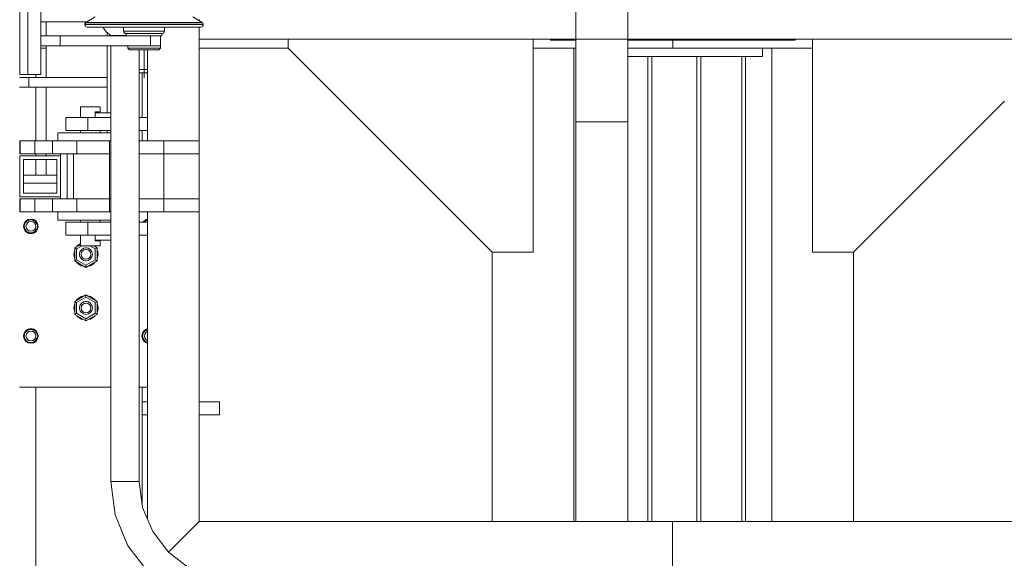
# Model space of a CAD drawing. Header units: millimetres. Extents: x 53746 to 116821, y -810352 to -765802.
# Tile 319 of 347: x 95487 to 96693, y -773213 to -772553. Entities that reach past the tile are written whole.
import ezdxf

# ---------------------------------------------------------------- set-up
doc = ezdxf.new("R2010")
doc.units = ezdxf.units.MM
doc.header["$MEASUREMENT"] = 0
doc.linetypes.add('DGN Style 4', pattern=[2290.351719, 1144.460571, -572.230286, 1.430576, -572.230286])
for name, color, linetype, lineweight in [('Main Cradle Rails', 7, 'Continuous', 0), ('Side Cradle Stbd', 7, 'Continuous', 0), ('Side Cradle Tower', 7, 'Continuous', 0), ('Side Cradle Tower Platform', 7, 'Continuous', 0), ('Side Cradle Tower Rail Frame', 7, 'Continuous', 0), ('Side Slip Rails', 7, 'Continuous', 0)]:
    doc.layers.add(name, color=color, linetype=linetype, lineweight=lineweight)

# ---------------------------------------------------------------- blocks, each defined once
blk = doc.blocks.new('*U57')
at = {"layer": 'Side Cradle Stbd', "color": 7, "linetype": 'Continuous', "lineweight": 0}
for p, q in [((10854.2, 15500.5), (10854.2, 15499.3)), ((10854.2, 15499.3), (10885.4, 15499.3)), ((10948.9, 15499.3), (11154.2, 15499.3)), ((11154.2, 15499.3), (11154.2, 15500.5)), ((10532.9, 15489.3), (10423.9, 15489.3)), ((10882.9, 15489.3), (10882.9, 14909.3)), ((10885.4, 15489.3), (10882.9, 15489.3)), ((11004.2, 15489.3), (10948.9, 15489.3)), ((11175.4, 15489.3), (11004.2, 15489.3)), ((11114.2, 15479.3), (11114.2, 15489.3)), ((11125.4, 14909.3), (11125.4, 15489.3)), ((11114.2, 15479.3), (11089.7, 15479.3)), ((10782.9, 15239.3), (10782.9, 14909.3)), ((11225.4, 14909.3), (11225.4, 15239.3))]:
    blk.add_line(p, q, dxfattribs=at)
at = {"layer": 'Side Cradle Stbd', "color": 7, "linetype": 'Continuous', "lineweight": 0, "flags": 128}
for points in [[(10832.9, 15500.5), (10832.9, 15239.3), (10782.9, 15239.3), (10532.9, 15489.3), (10532.9, 15500.5)], [(11004.2, 15499.3), (11004.2, 15489.3), (11004.2, 15489.3)], [(11175.4, 15500.5), (11175.4, 15239.3), (11225.4, 15239.3), (11410.4, 15424.3)], [(10832.9, 15489.3), (10882.9, 15489.3), (10882.9, 15489.3)], [(11089.7, 15479.3), (11004.2, 15479.3), (10954.2, 15479.3), (10948.9, 15479.3)]]:
    blk.add_lwpolyline(points, dxfattribs=at)
at = {"layer": 'Side Cradle Tower', "color": 7, "linetype": 'Continuous', "lineweight": 0}
for p, q in [((10286.1, 15521.6), (10229.9, 15521.6)), ((10236.2, 15504.3), (10236.2, 15521.6)), ((10311.2, 15504.3), (10311.2, 15508.2)), ((10236.2, 15453.6), (10236.2, 15492.3)), ((10311.2, 15453.6), (10311.2, 15492.3)), ((10215, 15441.6), (10215, 15453.6)), ((10311.2, 15441.6), (10311.2, 15453.6)), ((10236.2, 15375.8), (10236.2, 15441.6)), ((10311.2, 15410.3), (10311.2, 15441.6)), ((10311.2, 15385.8), (10311.2, 15388.3)), ((10204.2, 15373.6), (10203.8, 15373.6)), ((10204.2, 15361.6), (10203.8, 15361.6)), ((10236.2, 15357.3), (10236.2, 15359.8)), ((10236.2, 15333.9), (10236.2, 15352.8)), ((10249.4, 15333.9), (10208.4, 15333.9)), ((10249.4, 15333.9), (10208.4, 15333.9)), ((10249.4, 15323.9), (10208.4, 15323.9)), ((10209.2, 15274.5), (10211.1, 15277.4)), ((10211.1, 15275.8), (10211.9, 15276.7)), ((10214.3, 15279), (10211.5, 15277.1)), ((10211.9, 15276.7), (10211.9, 15276.7)), ((10214.5, 15278.4), (10214.5, 15278.4)), ((10215.5, 15278.8), (10216.9, 15279)), ((10216.9, 15279), (10217.5, 15279)), ((10217.5, 15279.1), (10217.5, 15279.1)), ((10219, 15278.9), (10217.5, 15279.1)), ((10217.5, 15279), (10219, 15278.9)), ((10217.5, 15277.1), (10219.8, 15276.6)), ((10220.5, 15278.4), (10220.5, 15278.4)), ((10222.2, 15277.5), (10220.6, 15278.5)), ((10223.1, 15276.7), (10223.1, 15276.7)), ((10356.5, 15276.3), (10356.9, 15276.7)), ((10356.9, 15276.7), (10356.9, 15276.7)), ((10359.3, 15279), (10360.4, 15279.2)), ((10359.5, 15278.4), (10359.5, 15278.4)), ((10209, 15271.1), (10209, 15271.1)), ((10209.5, 15271), (10209.5, 15271)), ((10209.5, 15270.8), (10209.5, 15271)), ((10209.9, 15273.4), (10210.2, 15274.1)), ((10210.2, 15274.1), (10210.2, 15274.1)), ((10223.5, 15265.1), (10220.8, 15263.3)), ((10224.9, 15274.2), (10225.2, 15273.1)), ((10224.9, 15274.2), (10224.9, 15274.2)), ((10225.5, 15271.1), (10225.5, 15271)), ((10225.5, 15271), (10225.5, 15271)), ((10271.2, 15244.7), (10278.4, 15248.9)), ((10271.2, 15228.7), (10271.2, 15244.7)), ((10271.2, 15244.7), (10273.6, 15243.4)), ((10273.6, 15243.4), (10280.3, 15247.3)), ((10273.6, 15230.1), (10273.6, 15243.4)), ((10277.5, 15239.4), (10277.6, 15239.7)), ((10277.6, 15239.7), (10277.6, 15239.7)), ((10277.6, 15239.5), (10277.6, 15239.6)), ((10279.4, 15242.3), (10279.4, 15242.4)), ((10279.4, 15242.3), (10279.4, 15242.3)), ((10279.4, 15242.3), (10279.4, 15242.3)), ((10281.6, 15243.9), (10281.9, 15244)), ((10281.9, 15244), (10282, 15244)), ((10282, 15244), (10282, 15244)), ((10282, 15244), (10282, 15244)), ((10284.5, 15244.6), (10285, 15244.6)), ((10285, 15244.6), (10285.4, 15244.6)), ((10285.4, 15244.6), (10285.6, 15244.6)), ((10285.6, 15244.6), (10285.6, 15244.6)), ((10288, 15244.1), (10288, 15244.1)), ((10288, 15244.1), (10288, 15244.1)), ((10296.5, 15243.4), (10289.7, 15247.3)), ((10290.6, 15242.3), (10290.6, 15242.3)), ((10290.7, 15242.2), (10290.9, 15242)), ((10292.3, 15239.8), (10292.3, 15239.8)), ((10292.4, 15239.6), (10292.5, 15239.5)), ((10294.5, 15247.3), (10298.9, 15244.7)), ((10296.5, 15243.4), (10298.9, 15244.7)), ((10296.5, 15230.1), (10296.5, 15243.4)), ((10298.9, 15244.7), (10298.9, 15228.7)), ((10270, 15236.6), (10270, 15236.6)), ((10271.2, 15228.7), (10273.6, 15230.1)), ((10271.2, 15228.7), (10271.2, 15228.7)), ((10285, 15220.7), (10271.2, 15228.7)), ((10285, 15220.7), (10271.2, 15228.7)), ((10273.5, 15227.4), (10273.9, 15226.7)), ((10285, 15223.5), (10273.6, 15230.1)), ((10277, 15236.9), (10277, 15236.7)), ((10277, 15236.8), (10277, 15236.7)), ((10277, 15236.7), (10277, 15236.8)), ((10277, 15236.7), (10277, 15236.7)), ((10277, 15236.6), (10277, 15236.7)), ((10277, 15236.6), (10277, 15236.7)), ((10277, 15236.7), (10277, 15236.7)), ((10287.3, 15231.2), (10285, 15230.7)), ((10285, 15223.5), (10296.5, 15230.1)), ((10298.9, 15228.7), (10285, 15220.7)), ((10298.9, 15228.7), (10285, 15220.7)), ((10292.4, 15233.7), (10293, 15236.7)), ((10292.9, 15237.1), (10293, 15236.8)), ((10293, 15236.7), (10293, 15236.8)), ((10293, 15236.8), (10293, 15236.7)), ((10293, 15236.7), (10293, 15236.7)), ((10293, 15236.7), (10293, 15236.7)), ((10293, 15236.7), (10293, 15236.7)), ((10296.5, 15227.4), (10295.6, 15226)), ((10296.1, 15226.7), (10296.5, 15227.4)), ((10296.5, 15230.1), (10298.9, 15228.7)), ((10298.9, 15228.7), (10298.9, 15228.7)), ((10300, 15236.6), (10300, 15236.6)), ((10279.3, 15222.8), (10282.6, 15222.1)), ((10282.6, 15222.1), (10279.3, 15222.8)), ((10285, 15220.7), (10285, 15223.5)), ((10285, 15220.7), (10285, 15220.7)), ((10285, 15220.7), (10285, 15220.7)), ((10271.2, 15179.1), (10285, 15187.1)), ((10271.2, 15179.1), (10285, 15187.1)), ((10271.2, 15179.1), (10271.2, 15179.1)), ((10271.2, 15163.1), (10271.2, 15179.1)), ((10273.6, 15177.7), (10271.2, 15179.1)), ((10273.5, 15180.5), (10274.4, 15181.8)), ((10285, 15184.3), (10273.6, 15177.7)), ((10282, 15178.4), (10281.6, 15178.2)), ((10282.7, 15178.7), (10282, 15178.4)), ((10282, 15178.4), (10282, 15178.4)), ((10282, 15178.4), (10282, 15178.4)), ((10284.1, 15178.9), (10282.7, 15178.7)), ((10285, 15179), (10284.1, 15178.9)), ((10284.1, 15178.9), (10284.1, 15178.9)), ((10285, 15187.1), (10298.9, 15179.1)), ((10285, 15187.1), (10285, 15187.1)), ((10285, 15187.1), (10285, 15187.1)), ((10285, 15187.1), (10298.9, 15179.1)), ((10285, 15187.1), (10285, 15184.3)), ((10285, 15184.3), (10296.5, 15177.7)), ((10285.4, 15179), (10285, 15179)), ((10286.4, 15178.8), (10285.4, 15179)), ((10288, 15178.4), (10287, 15178.7)), ((10290.8, 15185.1), (10287.4, 15185.7)), ((10287.4, 15185.7), (10290.7, 15185.1)), ((10288, 15178.4), (10288, 15178.4)), ((10288.1, 15178.4), (10288, 15178.4)), ((10288.9, 15177.9), (10288.1, 15178.4)), ((10298.9, 15179.1), (10296.5, 15177.7)), ((10298.9, 15179.1), (10298.9, 15179.1)), ((10298.9, 15179.1), (10298.9, 15163.1)), ((10273.6, 15177.7), (10273.6, 15164.5)), ((10277.6, 15174.2), (10277, 15171.1)), ((10277, 15171.1), (10277, 15171.3)), ((10277, 15171.3), (10277, 15171.1)), ((10277, 15171.1), (10277, 15171.1)), ((10277, 15171), (10277, 15171.1)), ((10277, 15171.1), (10277, 15171)), ((10277, 15171), (10277, 15171)), ((10277, 15171), (10277, 15171)), ((10277.5, 15173.7), (10277.6, 15174.2)), ((10277.5, 15173.7), (10277.6, 15174)), ((10277.7, 15174.1), (10277.6, 15174)), ((10277.6, 15174), (10277.6, 15174)), ((10277.8, 15174.4), (10277.7, 15174.1)), ((10279.4, 15176.6), (10278.9, 15176.1)), ((10280, 15177.2), (10279.4, 15176.7)), ((10279.4, 15176.7), (10279.4, 15176.7)), ((10279.4, 15176.7), (10279.4, 15176.6)), ((10279.4, 15176.7), (10279.4, 15176.7)), ((10290.3, 15177), (10290, 15177.2)), ((10290.6, 15176.7), (10290.3, 15177)), ((10290.6, 15176.7), (10290.6, 15176.7)), ((10290.6, 15176.6), (10290.6, 15176.7)), ((10291.1, 15176.2), (10290.6, 15176.6)), ((10292.3, 15174.1), (10292.1, 15174.6)), ((10292.3, 15174.1), (10292.3, 15174.1)), ((10292.4, 15174.2), (10292.5, 15173.8)), ((10292.9, 15171.7), (10293, 15171.3)), ((10293, 15171.3), (10293, 15171.1)), ((10293, 15171.1), (10293, 15171.3)), ((10293, 15171.1), (10293, 15171.1)), ((10293, 15171.1), (10293, 15171.1)), ((10293, 15171.1), (10293, 15171.1)), ((10296.5, 15177.7), (10296.5, 15164.5)), ((10273.6, 15164.5), (10271.2, 15163.1)), ((10285, 15155.1), (10271.2, 15163.1)), ((10273.6, 15164.5), (10285, 15157.9)), ((10287.3, 15165.5), (10285, 15165.1)), ((10296.5, 15164.5), (10285, 15157.9)), ((10298.9, 15163.1), (10285, 15155.1)), ((10285, 15157.9), (10285, 15155.1)), ((10298.9, 15163.1), (10296.5, 15164.5)), ((10211.5, 15142.7), (10209.7, 15140)), ((10211.1, 15141.4), (10211.9, 15142.3)), ((10211.9, 15142.3), (10211.9, 15142.3)), ((10214.5, 15144), (10214.5, 15144)), ((10215.5, 15144.4), (10216.9, 15144.6)), ((10216.9, 15144.6), (10217.5, 15144.6)), ((10217.5, 15144.7), (10217.5, 15144.7)), ((10219, 15144.5), (10217.5, 15144.7)), ((10217.5, 15144.6), (10219, 15144.5)), ((10217.5, 15142.7), (10219.8, 15142.2)), ((10220.5, 15144), (10220.5, 15144)), ((10222.2, 15143.1), (10220.6, 15144.1)), ((10223.1, 15142.3), (10223.1, 15142.3)), ((10356.1, 15143.1), (10359.1, 15145)), ((10356.1, 15141.4), (10356.9, 15142.3)), ((10356.9, 15142.3), (10356.9, 15142.3)), ((10359.1, 15145), (10360.4, 15145.3)), ((10359.5, 15144), (10359.5, 15144)), ((10209, 15136.7), (10209, 15136.7)), ((10209.5, 15136.6), (10209.5, 15136.6)), ((10209.5, 15136.4), (10209.5, 15136.6)), ((10209.9, 15139), (10210.2, 15139.7)), ((10210.2, 15139.7), (10210.2, 15139.7)), ((10224.9, 15139.8), (10225.2, 15138.7)), ((10224.9, 15139.8), (10224.9, 15139.8)), ((10225.5, 15136.7), (10225.5, 15136.6)), ((10225.5, 15136.6), (10225.5, 15136.6)), ((10226.5, 15136.7), (10225.8, 15140.1)), ((10226, 15136.7), (10226, 15136.7)), ((10354, 15136.7), (10354, 15136.7)), ((10354.5, 15136.6), (10354.5, 15136.6)), ((10354.5, 15136.4), (10354.5, 15136.6)), ((10354.9, 15139), (10355.2, 15139.7)), ((10355.2, 15139.7), (10355.2, 15139.7)), ((10217.5, 15128.2), (10214.3, 15128.9)), ((10359.3, 15128.9), (10360.4, 15128.7)), ((10350.4, 15073.9), (10360.4, 15073.9))]:
    blk.add_line(p, q, dxfattribs=at)
at = {"layer": 'Side Cradle Tower', "color": 7, "linetype": 'Continuous', "lineweight": 0, "flags": 128}
for points in [[(10311.2, 15453.6), (10311.2, 15453.6), (10215, 15453.6), (10203.8, 15453.6)], [(10311.2, 15441.6), (10311.2, 15441.6), (10215, 15441.6), (10203.8, 15441.6)], [(10211.1, 15277.4), (10214.1, 15279.3), (10217.5, 15280), (10221, 15279.3), (10223.9, 15277.4), (10225.8, 15274.5), (10226.5, 15271), (10225.8, 15267.6), (10223.9, 15264.7), (10221, 15262.7), (10217.5, 15262), (10214.1, 15262.7), (10211.1, 15264.7), (10209.2, 15267.6), (10208.5, 15271), (10209.2, 15274.5)], [(10211.5, 15277.1), (10209.7, 15274.4), (10209, 15271.1), (10209, 15271.1)], [(10211.1, 15275.8), (10211.1, 15275.8), (10210.4, 15274.8), (10210.2, 15274.1), (10210.2, 15274.1)], [(10211.9, 15276.8), (10211.9, 15276.8), (10211.1, 15275.8)], [(10219.8, 15276.6), (10221.8, 15275.3), (10223.1, 15273.4), (10223.5, 15271.1), (10223.1, 15268.8), (10221.8, 15266.9), (10219.8, 15265.6), (10217.5, 15265.1), (10215.2, 15265.6), (10213.3, 15266.9), (10212, 15268.8), (10211.5, 15271.1), (10212, 15273.4), (10213.3, 15275.3), (10215.2, 15276.6), (10217.5, 15277.1)], [(10213.1, 15277.7), (10213.1, 15277.7), (10212.1, 15276.9), (10211.9, 15276.7), (10211.9, 15276.7)], [(10211.9, 15276.8), (10211.9, 15276.8), (10212.4, 15277.1)], [(10214.4, 15278.5), (10214.5, 15278.5), (10213.1, 15277.7)], [(10213.1, 15277.7), (10214.3, 15278.4), (10214.5, 15278.4)], [(10226, 15271.1), (10226, 15271.1), (10225.4, 15274.4), (10223.5, 15277.1), (10220.8, 15279), (10217.5, 15279.6), (10214.3, 15279)], [(10214.4, 15278.5), (10214.5, 15278.5), (10215.2, 15278.7)], [(10215.5, 15278.8), (10215.5, 15278.8), (10214.5, 15278.4), (10214.5, 15278.4), (10214.5, 15278.4)], [(10217.5, 15279.1), (10217.5, 15279.1), (10215.5, 15278.8)], [(10217.5, 15279.1), (10217.5, 15279.1), (10217.5, 15279.1)], [(10220.5, 15278.4), (10220.5, 15278.4), (10219.8, 15278.7), (10219, 15278.9), (10219, 15278.9)], [(10219.9, 15278.6), (10220.6, 15278.5), (10220.6, 15278.5)], [(10220.5, 15278.4), (10220.6, 15278.4), (10221.2, 15278.1), (10222.2, 15277.5)], [(10220.6, 15278.5), (10220.6, 15278.5), (10220.6, 15278.5)], [(10223.1, 15276.7), (10223.1, 15276.7), (10222.2, 15277.5)], [(10222.6, 15277.2), (10223.2, 15276.8), (10223.2, 15276.8)], [(10223.1, 15276.7), (10223.2, 15276.7), (10223.3, 15276.5), (10224.1, 15275.5)], [(10224.1, 15275.6), (10223.2, 15276.8), (10223.2, 15276.8)], [(10224.9, 15274.1), (10224.9, 15274.1), (10224.8, 15274.3), (10224.1, 15275.5)], [(10355.3, 15276.3), (10356.1, 15277.5), (10359.1, 15279.4), (10360.4, 15279.7)], [(10359.3, 15279), (10356.5, 15277.1), (10355.9, 15276.3)], [(10356.9, 15276.8), (10356.9, 15276.8), (10356.5, 15276.3)], [(10358.1, 15277.7), (10358.1, 15277.7), (10357.1, 15276.9), (10356.9, 15276.7), (10356.9, 15276.7)], [(10356.9, 15276.8), (10356.9, 15276.8), (10357.4, 15277.1)], [(10359.4, 15278.5), (10359.5, 15278.5), (10358.1, 15277.7)], [(10358.1, 15277.7), (10359.3, 15278.4), (10359.5, 15278.4)], [(10359.4, 15278.5), (10359.5, 15278.5), (10360.2, 15278.7)], [(10360.4, 15278.7), (10359.5, 15278.4), (10359.5, 15278.4), (10359.5, 15278.4)], [(10359.6, 15276.3), (10360.2, 15276.6), (10360.4, 15276.7)], [(10209, 15271.1), (10209.7, 15267.9), (10211.5, 15265.1), (10214.3, 15263.3), (10217.5, 15262.6), (10220.8, 15263.3)], [(10226, 15271.1), (10225.4, 15267.9), (10223.5, 15265.1), (10220.8, 15263.3), (10217.5, 15262.6), (10214.3, 15263.3), (10211.5, 15265.1), (10209.7, 15267.9), (10209, 15271.1)], [(10209.9, 15273.4), (10209.9, 15273.4), (10209.6, 15272.2), (10209.5, 15271.1), (10209.5, 15271)], [(10209.5, 15270.8), (10209.5, 15271.1), (10209.5, 15271.3)], [(10225.5, 15271), (10225.5, 15271), (10225.5, 15270.4), (10225.3, 15269), (10224.9, 15268), (10224.9, 15268), (10224.8, 15267.8), (10224.1, 15266.6), (10223.4, 15265.6), (10223.2, 15265.4), (10223.2, 15265.4), (10222.3, 15264.6), (10221.2, 15263.9), (10220.6, 15263.7), (10220.6, 15263.7), (10219.9, 15263.4), (10218.7, 15263.1), (10217.5, 15263), (10217.5, 15263), (10217.2, 15263), (10216, 15263.2), (10214.6, 15263.6), (10214.5, 15263.6), (10214.4, 15263.7), (10213.5, 15264.1), (10212.3, 15264.9), (10211.9, 15265.4), (10211.8, 15265.4), (10211.4, 15265.8), (10210.6, 15267), (10210.1, 15268), (10210.1, 15268), (10210.1, 15268.1), (10209.7, 15269.5), (10209.5, 15270.8), (10209.5, 15270.8)], [(10210.1, 15274.2), (10210.1, 15274.2), (10209.9, 15273.4)], [(10210.1, 15274.2), (10210.1, 15274.2), (10210.3, 15274.5)], [(10223.5, 15265.1), (10225.4, 15267.9), (10226, 15271.1)], [(10224.7, 15274.5), (10224.9, 15274.2), (10224.9, 15274.2)], [(10224.9, 15274.1), (10224.9, 15274.1), (10225.2, 15273.1)], [(10225.2, 15273.1), (10225.2, 15273.1), (10225.5, 15271.7), (10225.5, 15271.1), (10225.5, 15271.1)], [(10225.5, 15271.2), (10225.5, 15271.1), (10225.5, 15271)], [(10270, 15236.6), (10270, 15236.6), (10271.2, 15242.4), (10271.2, 15242.4)], [(10271.2, 15242.4), (10271.2, 15242.4), (10271.2, 15242.4), (10270.8, 15240.4), (10270, 15236.6)], [(10273.7, 15246.2), (10274.4, 15247.3), (10278.4, 15249.9)], [(10293, 15236.7), (10292.4, 15239.8), (10290.7, 15242.4), (10288.1, 15244.1), (10285, 15244.7), (10282, 15244.1), (10279.4, 15242.4), (10277.6, 15239.8), (10277, 15236.7)], [(10277.6, 15239.7), (10277.6, 15239.7), (10277.7, 15239.8), (10277.8, 15240)], [(10277.8, 15240), (10277.6, 15239.8), (10277.6, 15239.5)], [(10277.7, 15239.8), (10277.6, 15239.7), (10277.6, 15239.6)], [(10277.6, 15239.6), (10277.6, 15239.7), (10277.7, 15239.8)], [(10285, 15230.7), (10282.7, 15231.2), (10280.8, 15232.5), (10279.5, 15234.4), (10279, 15236.7), (10279.5, 15239), (10280.8, 15241), (10282.7, 15242.3), (10285, 15242.7), (10287.3, 15242.3), (10289.3, 15241), (10290.6, 15239), (10291, 15236.7), (10290.6, 15234.4), (10289.3, 15232.5), (10287.3, 15231.2)], [(10279.8, 15242.7), (10279.4, 15242.4), (10279.1, 15242)], [(10279.1, 15241.9), (10279.4, 15242.3), (10279.4, 15242.3)], [(10279.1, 15242), (10279.3, 15242.3), (10279.3, 15242.3), (10279.4, 15242.3)], [(10279.4, 15242.3), (10279.4, 15242.3), (10279.8, 15242.7)], [(10282.5, 15244.2), (10282, 15244.1), (10281.6, 15243.9)], [(10281.6, 15243.9), (10281.6, 15243.9), (10282, 15244)], [(10281.9, 15244), (10282, 15244), (10282, 15244.1)], [(10282, 15244), (10282, 15244), (10282, 15244), (10282.5, 15244.2)], [(10284.4, 15244.6), (10285, 15244.6), (10285.4, 15244.6), (10285.7, 15244.6)], [(10285.6, 15244.6), (10285, 15244.7), (10284.5, 15244.6)], [(10285, 15244.6), (10285, 15244.6), (10285, 15244.6)], [(10287.4, 15244.3), (10288, 15244.1), (10288, 15244.1), (10288, 15244.1)], [(10288.6, 15243.8), (10288.1, 15244.1), (10287.4, 15244.2)], [(10288, 15244.1), (10288.1, 15244), (10288.7, 15243.7)], [(10288, 15244.1), (10288.1, 15244), (10288.1, 15244)], [(10288.1, 15244), (10288.1, 15244), (10288.6, 15243.8)], [(10290.3, 15242.6), (10290.6, 15242.3), (10290.6, 15242.3)], [(10290.9, 15242), (10290.7, 15242.4), (10290.3, 15242.6)], [(10290.7, 15242.2), (10290.7, 15242.3), (10290.6, 15242.4)], [(10290.6, 15242.4), (10290.7, 15242.3), (10290.7, 15242.2)], [(10290.6, 15242.3), (10290.6, 15242.3), (10291, 15241.9)], [(10292.2, 15240.1), (10292.3, 15239.8), (10292.3, 15239.8)], [(10292.5, 15239.5), (10292.4, 15239.8), (10292.2, 15240.1)], [(10292.3, 15239.8), (10292.4, 15239.7), (10292.5, 15239.5)], [(10292.4, 15239.6), (10292.4, 15239.7), (10292.3, 15239.8)], [(10292.3, 15239.8), (10292.4, 15239.7), (10292.4, 15239.6)], [(10295.6, 15247.3), (10295.6, 15247.3), (10296.3, 15246.2)], [(10298.9, 15242.4), (10298.9, 15242.4), (10300, 15236.6), (10300, 15236.6)], [(10299.4, 15239.8), (10298.9, 15242.4), (10298.9, 15242.4)], [(10300, 15236.6), (10300, 15236.7), (10299.4, 15239.8)], [(10271.2, 15230.9), (10271.2, 15230.9), (10270, 15236.6)], [(10270, 15236.6), (10270, 15236.6), (10270, 15236.6), (10271.2, 15230.9), (10271.2, 15230.9)], [(10274.4, 15226), (10274.4, 15226), (10273.5, 15227.4)], [(10279.3, 15222.8), (10274.4, 15226), (10273.5, 15227.4)], [(10277, 15236.7), (10277, 15236.7), (10277, 15236.7), (10277, 15236.9)], [(10277, 15236.7), (10277, 15236.7), (10277.6, 15233.7), (10279.4, 15231.1), (10282, 15229.3), (10285, 15228.7), (10288.1, 15229.3), (10290.7, 15231.1), (10292.4, 15233.7)], [(10296.5, 15227.4), (10295.6, 15226), (10290.8, 15222.8), (10287.4, 15222.1)], [(10293, 15236.8), (10293, 15236.7), (10293, 15236.7)], [(10300, 15236.6), (10298.9, 15230.9), (10298.9, 15230.9)], [(10298.9, 15230.9), (10298.9, 15230.9), (10298.9, 15231.3), (10300, 15236.6), (10300, 15236.6)], [(10279.3, 15222.8), (10279.3, 15222.8), (10274.4, 15226)], [(10290.8, 15222.8), (10290.8, 15222.8), (10287.4, 15222.1)], [(10295.6, 15226), (10295.6, 15226), (10290.8, 15222.8)], [(10273.5, 15180.5), (10274.4, 15181.8), (10279.3, 15185.1), (10282.6, 15185.7)], [(10274.4, 15181.8), (10274.4, 15181.8), (10279.3, 15185.1)], [(10293, 15171.1), (10293, 15171.1), (10292.4, 15174.2), (10290.7, 15176.8), (10288.1, 15178.5), (10285, 15179.1), (10282, 15178.5), (10279.4, 15176.8), (10277.6, 15174.2)], [(10279.3, 15185.1), (10279.3, 15185.1), (10282.6, 15185.7)], [(10281, 15177.9), (10281.6, 15178.2), (10282, 15178.4)], [(10282, 15178.4), (10282, 15178.4), (10282, 15178.4), (10282.7, 15178.7), (10284.1, 15178.9), (10284.1, 15178.9)], [(10284.1, 15178.9), (10285, 15179), (10285.4, 15179), (10286.4, 15178.8)], [(10287, 15178.7), (10288, 15178.4), (10288, 15178.4), (10288, 15178.4)], [(10288, 15178.4), (10288.1, 15178.4), (10288.9, 15177.9)], [(10290.7, 15185.1), (10290.8, 15185.1), (10295.6, 15181.8)], [(10290.8, 15185.1), (10295.6, 15181.8), (10296.5, 15180.5)], [(10295.6, 15181.8), (10295.6, 15181.8), (10296.5, 15180.5)], [(10270, 15171.2), (10270, 15171.2), (10271.2, 15177)], [(10270, 15171.2), (10271.2, 15177), (10271.2, 15177)], [(10271.2, 15165.5), (10271.2, 15165.5), (10270, 15171.2), (10270, 15171.2)], [(10270, 15171.2), (10270.8, 15167.4), (10271.2, 15165.5), (10271.2, 15165.5)], [(10277, 15171), (10277, 15171), (10277, 15171.1), (10277, 15171.3)], [(10277, 15171.1), (10277.6, 15168.1), (10279.4, 15165.5), (10282, 15163.7), (10285, 15163.1), (10288.1, 15163.7), (10290.7, 15165.5), (10292.4, 15168.1), (10293, 15171.1)], [(10277.6, 15174), (10277.6, 15174), (10277.7, 15174.1), (10277.8, 15174.4)], [(10278.9, 15176.1), (10279.4, 15176.6), (10279.4, 15176.7)], [(10285, 15165.1), (10282.7, 15165.5), (10280.8, 15166.8), (10279.5, 15168.8), (10279, 15171.1), (10279.5, 15173.4), (10280.8, 15175.3), (10282.7, 15176.6), (10285, 15177.1), (10287.3, 15176.6), (10289.3, 15175.3), (10290.6, 15173.4), (10291, 15171.1), (10290.6, 15168.8), (10289.3, 15166.8), (10287.3, 15165.5)], [(10279.4, 15176.7), (10279.4, 15176.7), (10280, 15177.2)], [(10290, 15177.2), (10290.3, 15177), (10290.6, 15176.7), (10290.6, 15176.7)], [(10290.6, 15176.7), (10290.6, 15176.6), (10291.1, 15176.2)], [(10292.1, 15174.6), (10292.3, 15174.1), (10292.3, 15174.1)], [(10292.3, 15174.1), (10292.4, 15174), (10292.5, 15173.8)], [(10293, 15171.3), (10293, 15171.1), (10293, 15171.1)], [(10298.9, 15177), (10300, 15171.2), (10300, 15171.2)], [(10298.9, 15177), (10298.9, 15177), (10300, 15171.2)], [(10300, 15171.2), (10300, 15171.2), (10298.9, 15165.5), (10298.9, 15165.5)], [(10298.9, 15165.5), (10298.9, 15165.5), (10298.9, 15165.5), (10299.4, 15168), (10299.8, 15170.1), (10300, 15171.2)], [(10282.1, 15156.8), (10279.3, 15157.4), (10274.4, 15160.6), (10273.7, 15161.6)], [(10296.3, 15161.6), (10295.6, 15160.6), (10290.8, 15157.4), (10287.9, 15156.8)], [(10225.8, 15140.1), (10223.9, 15143.1), (10221, 15145), (10217.5, 15145.7), (10214.1, 15145), (10211.1, 15143.1), (10209.2, 15140.1), (10208.5, 15136.7), (10209.2, 15133.3), (10211.1, 15130.3), (10214.1, 15128.4), (10217.5, 15127.7), (10221, 15128.4), (10223.9, 15130.3), (10225.8, 15133.3), (10226.5, 15136.7)], [(10211.9, 15142.4), (10211.9, 15142.4), (10211.1, 15141.4)], [(10226, 15136.7), (10226, 15136.7), (10225.4, 15140), (10223.5, 15142.7), (10220.8, 15144.6), (10217.5, 15145.2), (10214.3, 15144.6), (10211.5, 15142.7)], [(10219.8, 15142.2), (10221.8, 15140.9), (10223.1, 15139), (10223.5, 15136.7), (10223.1, 15134.4), (10221.8, 15132.5), (10219.8, 15131.2), (10217.5, 15130.7), (10215.2, 15131.2), (10213.3, 15132.5), (10212, 15134.4), (10211.5, 15136.7), (10212, 15139), (10213.3, 15140.9), (10215.2, 15142.2), (10217.5, 15142.7)], [(10213.1, 15143.3), (10213.1, 15143.3), (10212.1, 15142.5), (10211.9, 15142.3), (10211.9, 15142.3)], [(10211.9, 15142.4), (10211.9, 15142.4), (10212.4, 15142.7)], [(10214.4, 15144.1), (10214.5, 15144.1), (10213.1, 15143.3)], [(10213.1, 15143.3), (10214.3, 15144), (10214.5, 15144)], [(10214.4, 15144.1), (10214.5, 15144.1), (10215.2, 15144.3)], [(10215.5, 15144.4), (10215.5, 15144.4), (10214.5, 15144), (10214.5, 15144), (10214.5, 15144)], [(10217.5, 15144.7), (10217.5, 15144.7), (10215.5, 15144.4)], [(10217.5, 15144.7), (10217.5, 15144.7), (10217.5, 15144.7)], [(10220.5, 15144), (10220.5, 15144), (10219.8, 15144.3), (10219, 15144.5), (10219, 15144.5)], [(10219.9, 15144.3), (10220.6, 15144.1), (10220.6, 15144.1)], [(10220.5, 15144), (10220.6, 15144), (10221.2, 15143.7), (10222.2, 15143.1)], [(10220.6, 15144.1), (10220.6, 15144.1), (10220.6, 15144.1)], [(10223.1, 15142.3), (10223.1, 15142.3), (10222.2, 15143.1)], [(10222.6, 15142.8), (10223.2, 15142.4), (10223.2, 15142.4)], [(10223.1, 15142.3), (10223.2, 15142.3), (10223.3, 15142.1), (10224.1, 15141.2)], [(10224.1, 15141.2), (10223.2, 15142.4), (10223.2, 15142.4)], [(10360.4, 15128.1), (10359.1, 15128.4), (10356.1, 15130.3), (10354.2, 15133.3), (10353.5, 15136.7), (10354.2, 15140.2), (10356.1, 15143.1)], [(10360.4, 15144.8), (10359.3, 15144.6), (10356.5, 15142.7), (10354.7, 15140), (10354, 15136.7), (10354, 15136.7)], [(10356.9, 15142.4), (10356.9, 15142.4), (10356.1, 15141.4)], [(10360.4, 15131.1), (10360.2, 15131.2), (10358.3, 15132.5), (10357, 15134.4), (10356.5, 15136.7), (10357, 15139), (10358.3, 15141), (10360.2, 15142.3), (10360.4, 15142.3)], [(10358.1, 15143.3), (10358.1, 15143.3), (10357.1, 15142.5), (10356.9, 15142.3), (10356.9, 15142.3)], [(10356.9, 15142.4), (10356.9, 15142.4), (10357.4, 15142.7)], [(10359.4, 15144.1), (10359.5, 15144.1), (10358.1, 15143.3)], [(10358.1, 15143.3), (10359.3, 15144), (10359.5, 15144)], [(10359.4, 15144.1), (10359.5, 15144.1), (10360.2, 15144.3)], [(10360.4, 15144.3), (10359.5, 15144), (10359.5, 15144), (10359.5, 15144)], [(10209.7, 15140), (10209, 15136.7), (10209, 15136.7)], [(10209, 15136.7), (10209.7, 15133.5), (10211.5, 15130.7), (10214.3, 15128.9)], [(10226, 15136.7), (10225.4, 15133.5), (10223.5, 15130.7), (10220.8, 15128.9), (10217.5, 15128.2), (10214.3, 15128.9), (10211.5, 15130.7), (10209.7, 15133.5), (10209, 15136.7)], [(10209.9, 15139), (10209.9, 15139), (10209.6, 15137.8), (10209.5, 15136.7), (10209.5, 15136.6)], [(10209.5, 15136.4), (10209.5, 15136.7), (10209.5, 15136.9)], [(10225.5, 15136.6), (10225.5, 15136.6), (10225.5, 15136), (10225.3, 15134.6), (10224.9, 15133.6), (10224.9, 15133.6), (10224.8, 15133.4), (10224.1, 15132.2), (10223.4, 15131.2), (10223.2, 15131), (10223.2, 15131), (10222.3, 15130.2), (10221.2, 15129.6), (10220.6, 15129.3), (10220.6, 15129.3), (10219.9, 15129), (10218.7, 15128.7), (10217.5, 15128.6), (10217.5, 15128.6), (10217.2, 15128.6), (10216, 15128.8), (10214.6, 15129.2), (10214.5, 15129.2), (10214.4, 15129.3), (10213.5, 15129.7), (10212.3, 15130.6), (10211.9, 15131), (10211.8, 15131), (10211.4, 15131.4), (10210.6, 15132.6), (10210.1, 15133.6), (10210.1, 15133.6), (10210.1, 15133.7), (10209.7, 15135.1), (10209.5, 15136.4), (10209.5, 15136.4)], [(10210.1, 15139.8), (10210.1, 15139.8), (10209.9, 15139)], [(10210.1, 15139.8), (10210.1, 15139.8), (10210.3, 15140.1)], [(10211.1, 15141.4), (10211.1, 15141.4), (10210.4, 15140.4), (10210.2, 15139.7), (10210.2, 15139.7)], [(10217.5, 15128.2), (10220.8, 15128.9), (10223.5, 15130.7), (10225.4, 15133.5), (10226, 15136.7)], [(10224.9, 15139.8), (10224.9, 15139.8), (10224.8, 15139.9), (10224.1, 15141.2)], [(10224.7, 15140.1), (10224.9, 15139.8), (10224.9, 15139.8)], [(10224.9, 15139.8), (10224.9, 15139.7), (10225.2, 15138.7)], [(10225.2, 15138.7), (10225.2, 15138.7), (10225.5, 15137.3), (10225.5, 15136.7), (10225.5, 15136.7)], [(10225.5, 15136.9), (10225.5, 15136.7), (10225.5, 15136.6)], [(10354, 15136.7), (10354.7, 15133.5), (10356.5, 15130.7), (10359.3, 15128.9), (10360.4, 15128.7)], [(10359.3, 15128.9), (10356.5, 15130.7), (10354.7, 15133.5), (10354, 15136.7)], [(10354.9, 15139), (10354.9, 15139), (10354.6, 15137.8), (10354.5, 15136.7), (10354.5, 15136.6)], [(10354.5, 15136.4), (10354.5, 15136.7), (10354.5, 15136.9)], [(10360.4, 15129), (10359.6, 15129.2), (10359.5, 15129.3), (10359.4, 15129.3), (10358.5, 15129.7), (10357.3, 15130.6), (10356.9, 15131), (10356.8, 15131), (10356.4, 15131.4), (10355.6, 15132.6), (10355.1, 15133.6), (10355.1, 15133.6), (10355.1, 15133.7), (10354.7, 15135.1), (10354.5, 15136.4), (10354.5, 15136.4)], [(10355.1, 15139.8), (10355.1, 15139.8), (10354.9, 15139)], [(10355.1, 15139.8), (10355.1, 15139.8), (10355.3, 15140.1)], [(10356.1, 15141.4), (10356.1, 15141.4), (10355.4, 15140.4), (10355.2, 15139.7), (10355.2, 15139.7)], [(10203.8, 15073.9), (10251.3, 15073.9), (10315.4, 15073.9)]]:
    blk.add_lwpolyline(points, dxfattribs=at)
at = {"layer": 'Side Cradle Tower Platform', "color": 7, "linetype": 'Continuous', "lineweight": 0}
for p, q in [((10885.4, 16155.3), (10885.4, 15399)), ((10948.9, 15399), (10948.9, 16155.3)), ((10203.9, 15457.3), (10203.9, 15607.3)), ((10213.9, 15607.3), (10213.9, 15457.3)), ((10229.9, 15457.3), (10229.9, 15607.3)), ((10289.2, 15518.8), (10283.7, 15518.8)), ((10289.2, 15518.2), (10283.7, 15518.2)), ((10290.3, 15521), (10284.9, 15521)), ((10328.4, 15518.2), (10304.9, 15518.2)), ((10356.2, 15518.8), (10328.4, 15518.8)), ((10383.9, 15518.8), (10356.2, 15518.8)), ((10407.4, 15518.8), (10383.9, 15518.8)), ((10428.7, 15518.8), (10423.2, 15518.8)), ((10428.7, 15518.2), (10423.2, 15518.2)), ((10423.9, 15524.3), (10423.9, 15523.1)), ((10253.6, 15492.3), (10253.6, 15504.3)), ((10315.4, 15504.3), (10315.4, 15504.9)), ((10343.7, 15507.3), (10368.7, 15507.3)), ((10364, 15492.3), (10364, 15504.3)), ((10376.2, 15504.3), (10376.2, 15492.3)), ((10378.2, 15507.3), (10376.5, 15507.3)), ((10423.9, 15515.2), (10423.9, 15375.8)), ((10423.9, 15500.5), (14034.2, 15500.5)), ((10423.9, 15500.5), (10423.9, 15500.5)), ((10948.9, 15500.5), (10948.9, 15500.5)), ((10337.7, 15489.3), (10336.2, 15489.3)), ((10360.4, 15375.8), (10360.4, 15487.3)), ((10372.8, 15487.3), (10368.9, 15487.3)), ((10213.9, 15457.3), (10203.9, 15457.3)), ((10229.9, 15457.3), (10213.9, 15457.3)), ((10350.4, 15463.3), (10360.4, 15463.3)), ((10360.4, 15459.3), (10350.4, 15459.3)), ((10295, 15417.3), (10298.9, 15417.3)), ((10298.9, 15411.3), (10296.4, 15411.3)), ((10296.4, 15411.3), (10296.4, 15410.3)), ((10296.4, 15410.3), (10315.4, 15410.3)), ((10296.4, 15410.3), (10296.4, 15404.3)), ((10287.5, 15404.3), (10287.5, 15388.3)), ((10315.4, 15404.3), (10287.5, 15404.3)), ((10360.4, 15404.3), (10350.4, 15404.3)), ((10948.9, 15399), (10885.4, 15399)), ((10885.4, 14909.3), (10885.4, 15399)), ((10948.9, 14909.3), (10948.9, 15399)), ((10275.1, 15385.8), (10290.4, 15385.8)), ((10276.9, 15388.3), (10287.5, 15388.3)), ((10278.4, 15385.8), (10278.4, 15388.3)), ((10287.5, 15388.3), (10315.4, 15388.3)), ((10302.4, 15385.8), (10302.4, 15388.3)), ((10350.4, 15388.3), (10360.4, 15388.3)), ((10214, 15375.8), (10222.3, 15375.8)), ((10222.3, 15375.8), (10243.9, 15375.8)), ((10222.3, 15375.8), (10222.3, 15359.8)), ((10243.9, 15375.8), (10273.9, 15375.8)), ((10243.9, 15375.8), (10243.9, 15359.8)), ((10273.9, 15375.8), (10313.9, 15375.8)), ((10273.9, 15359.8), (10273.9, 15375.8)), ((10315.4, 15375.8), (10313.9, 15375.8)), ((10313.9, 15375.8), (10313.9, 15359.8)), ((10380.6, 15375.8), (10350.4, 15375.8)), ((10380.6, 15375.8), (10380.6, 15359.8)), ((10423.9, 15375.8), (10380.6, 15375.8)), ((10423.9, 15375.8), (10423.9, 15359.8)), ((10222.3, 15359.8), (10214, 15359.8)), ((10243.9, 15359.8), (10222.3, 15359.8)), ((10273.9, 15359.8), (10243.9, 15359.8)), ((10253.9, 15359.8), (10253.9, 15357.3)), ((10261.9, 15359.8), (10261.9, 15304.8)), ((10269.9, 15359.8), (10269.9, 15304.8)), ((10313.9, 15359.8), (10273.9, 15359.8)), ((10315.4, 15359.8), (10313.9, 15359.8)), ((10313.9, 15359.8), (10313.9, 15304.8)), ((10380.6, 15359.8), (10350.4, 15359.8)), ((10380.6, 15304.8), (10380.6, 15359.8)), ((10380.6, 15359.8), (10423.9, 15359.8)), ((10423.9, 15359.8), (10423.9, 15304.8)), ((10203.9, 15357.3), (10203.9, 15307.3)), ((10253.9, 15357.3), (10203.9, 15357.3)), ((10249.4, 15352.8), (10208.4, 15352.8)), ((10208.4, 15352.8), (10208.4, 15311.8)), ((10249.4, 15311.8), (10249.4, 15352.8)), ((10253.9, 15307.3), (10253.9, 15357.3)), ((10208.4, 15311.8), (10249.4, 15311.8)), ((10203.9, 15307.3), (10253.9, 15307.3)), ((10214, 15304.8), (10222.3, 15304.8)), ((10222.3, 15304.8), (10243.9, 15304.8)), ((10222.3, 15304.8), (10222.3, 15288.8)), ((10243.9, 15304.8), (10253.9, 15304.8)), ((10243.9, 15304.8), (10243.9, 15288.8)), ((10253.9, 15307.3), (10253.9, 15304.8)), ((10253.9, 15304.8), (10261.9, 15304.8)), ((10261.9, 15304.8), (10273.9, 15304.8)), ((10273.9, 15304.8), (10313.9, 15304.8)), ((10273.9, 15288.8), (10273.9, 15304.8)), ((10313.9, 15304.8), (10315.4, 15304.8)), ((10313.9, 15304.8), (10313.9, 15288.8)), ((10350.4, 15304.8), (10380.6, 15304.8)), ((10380.6, 15304.8), (10423.9, 15304.8)), ((10380.6, 15288.8), (10380.6, 15304.8)), ((10423.9, 15288.8), (10423.9, 15304.8)), ((10243.9, 15288.8), (10222.3, 15288.8)), ((10273.9, 15288.8), (10243.9, 15288.8)), ((10313.9, 15288.8), (10273.9, 15288.8)), ((10315.4, 15288.8), (10313.9, 15288.8)), ((10380.6, 15288.8), (10350.4, 15288.8)), ((10360.4, 14912.5), (10360.4, 15288.8)), ((10423.9, 15288.8), (10380.6, 15288.8)), ((10423.9, 15288.8), (10423.9, 14909.3)), ((10275.1, 15278.8), (10290.4, 15278.8)), ((10276.9, 15276.3), (10287.5, 15276.3)), ((10278.4, 15276.3), (10278.4, 15278.8)), ((10287.5, 15276.3), (10315.4, 15276.3)), ((10287.5, 15260.3), (10287.5, 15276.3)), ((10302.4, 15276.3), (10302.4, 15278.8)), ((10350.4, 15276.3), (10360.4, 15276.3)), ((10315.4, 15260.3), (10287.5, 15260.3)), ((10296.4, 15254.3), (10296.4, 15260.3)), ((10296.4, 15254.3), (10315.4, 15254.3)), ((10296.4, 15254.3), (10296.4, 15253.3)), ((10360.4, 15260.3), (10350.4, 15260.3)), ((10281.9, 15247.3), (10285.8, 15247.3)), ((10332.9, 14958.3), (10339.6, 14958.3)), ((10386.2, 14871.6), (10423.9, 14909.3)), ((10423.9, 14909.3), (11003.7, 14909.3)), ((11003.7, 14853.3), (11003.7, 14909.3)), ((11003.7, 14909.3), (14034.2, 14909.3))]:
    blk.add_line(p, q, dxfattribs=at)
at = {"layer": 'Side Cradle Tower Platform', "color": 7, "linetype": 'DGN Style 4', "lineweight": 0}
blk.add_line((10356.2, 15453.1), (10356.2, 15487.3), dxfattribs=at)
at = {"layer": 'Side Cradle Tower Platform', "color": 7, "linetype": 'Continuous', "lineweight": 0, "flags": 128}
for points in [[(10296.4, 15527.7), (10284.9, 15521), (10284.3, 15520.4), (10283.8, 15519.7), (10283.7, 15518.8), (10283.7, 15518.2), (10283.9, 15517.1), (10284.6, 15516.1), (10285.5, 15515.5), (10286.7, 15515.2), (10292, 15515.2), (10307, 15515.2), (10329.6, 15515.2), (10356.2, 15515.2), (10382.8, 15515.2), (10405.3, 15515.2), (10420.4, 15515.2), (10425.7, 15515.2), (10426.8, 15515.5), (10427.8, 15516.1), (10428.5, 15517.1), (10428.7, 15518.2), (10428.7, 15518.8), (10428.5, 15519.7), (10428.1, 15520.4), (10427.5, 15521), (10416, 15527.7)], [(10304.9, 15518.8), (10289.2, 15518.8), (10289.2, 15518.8)], [(10304.9, 15518.2), (10289.2, 15518.2), (10289.2, 15518.2)], [(10305.8, 15521), (10290.3, 15521), (10290.3, 15521)], [(10328.4, 15518.8), (10304.9, 15518.8), (10304.9, 15518.8)], [(10328.9, 15521), (10305.8, 15521), (10305.8, 15521)], [(10356.2, 15518.2), (10356.2, 15518.2), (10328.4, 15518.2)], [(10356.2, 15521), (10328.9, 15521), (10328.9, 15521)], [(10383.5, 15521), (10356.2, 15521), (10356.2, 15521)], [(10383.9, 15518.2), (10383.9, 15518.2), (10356.2, 15518.2)], [(10427.5, 15521), (10422, 15521), (10406.6, 15521), (10383.5, 15521), (10383.5, 15521)], [(10407.4, 15518.2), (10407.4, 15518.2), (10383.9, 15518.2)], [(10423.2, 15518.8), (10423.2, 15518.8), (10407.4, 15518.8)], [(10423.2, 15518.2), (10423.2, 15518.2), (10407.4, 15518.2)], [(10355.7, 15504.3), (10253.6, 15504.3), (10229.9, 15504.3)], [(10305.9, 15515.2), (10309.9, 15509.3), (10315.4, 15504.9)], [(10315.4, 15504.9), (10315.4, 15504.9), (10315.5, 15505), (10316.5, 15505), (10316.7, 15505), (10316.8, 15505), (10320, 15505), (10320.3, 15505), (10320.5, 15505.1), (10320.6, 15505.1), (10321.2, 15505), (10321.5, 15505), (10321.5, 15505), (10325.4, 15505), (10326.2, 15505), (10326.2, 15505), (10326.8, 15504.9), (10331.9, 15504.9), (10332.9, 15504.9), (10333.4, 15505), (10334.2, 15505)], [(10347.8, 15507.3), (10340.6, 15507.3), (10335.9, 15507.3), (10334.2, 15507.3), (10333, 15507.5), (10332.1, 15508.1), (10331.4, 15509.1), (10331.2, 15510.3), (10331.2, 15515.2)], [(10381.2, 15510.3), (10379.3, 15510.3), (10373.9, 15510.3), (10365.7, 15510.3), (10356.2, 15510.3), (10346.6, 15510.3), (10338.5, 15510.3), (10333.1, 15510.3), (10331.2, 15510.3)], [(10334.2, 15504.3), (10334.2, 15507.3), (10335.9, 15507.3), (10340.6, 15507.3), (10347.8, 15507.3), (10356.2, 15507.3), (10364.6, 15507.3), (10371.7, 15507.3), (10376.5, 15507.3)], [(10356.2, 15507.3), (10347.8, 15507.3), (10347.8, 15507.3)], [(10376.5, 15507.3), (10378.2, 15507.3), (10378.2, 15504.3), (10376.5, 15504.3), (10371.7, 15504.3), (10364.6, 15504.3), (10356.2, 15504.3), (10355.7, 15504.3)], [(10364.6, 15507.3), (10356.2, 15507.3), (10356.2, 15507.3)], [(10371.7, 15507.3), (10371.7, 15507.3), (10364.6, 15507.3), (10364.6, 15507.3)], [(10376.5, 15507.3), (10376.5, 15507.3), (10371.7, 15507.3)], [(10381.2, 15515.2), (10381.2, 15510.3), (10381, 15509.1), (10380.3, 15508.1), (10379.3, 15507.5), (10378.2, 15507.3)], [(10367.8, 15492.3), (10364, 15492.3), (10253.6, 15492.3), (10229.9, 15492.3)], [(10316.7, 14958.3), (10315.4, 14958.3), (10315.4, 15492.3)], [(10368.9, 15487.3), (10363.1, 15487.3), (10356.2, 15487.3), (10349.3, 15487.3), (10343.5, 15487.3), (10339.6, 15487.3), (10338.2, 15487.3), (10336.2, 15489.3), (10336.2, 15492.3)], [(10367.8, 15492.3), (10370.3, 15492.3), (10370.3, 15492.3)], [(10373.2, 15492.3), (10370.4, 15492.3), (10370.3, 15492.3)], [(10376.2, 15492.3), (10376.2, 15492.3), (10376.2, 15489.3), (10374.2, 15487.3), (10372.8, 15487.3)], [(10373.2, 15492.3), (10374.7, 15492.3), (10374.7, 15492.3)], [(10376.2, 15492.3), (10374.7, 15492.3), (10374.7, 15492.3)], [(10337.7, 15489.3), (10342, 15489.3), (10348.5, 15489.3), (10356.2, 15489.3), (10363.8, 15489.3), (10370.3, 15489.3), (10374.7, 15489.3), (10376.2, 15489.3)], [(10350.4, 15487.3), (10350.4, 14958.3), (10349, 14958.3), (10345.2, 14958.3), (10345.2, 14958.3)], [(10278.4, 15404.3), (10278.4, 15417.3), (10279.3, 15417.3), (10281.9, 15417.3), (10285.8, 15417.3), (10290.4, 15417.3), (10295, 15417.3)], [(10298.9, 15411.3), (10301.5, 15411.3), (10302.4, 15411.3), (10302.4, 15417.3), (10301.5, 15417.3), (10298.9, 15417.3)], [(10276.9, 15388.3), (10268.2, 15388.3), (10262.4, 15388.3), (10260.4, 15388.3), (10260.4, 15404.3), (10262.4, 15404.3), (10268.2, 15404.3), (10276.9, 15404.3), (10287.5, 15404.3)], [(10250.4, 15375.8), (10250.4, 15385.8), (10253.4, 15385.8), (10262.1, 15385.8), (10275.1, 15385.8)], [(10290.4, 15385.8), (10305.7, 15385.8), (10315.4, 15385.8)], [(10204.3, 15359.8), (10204.2, 15359.8), (10204.2, 15375.8), (10204.3, 15375.8)], [(10214, 15359.8), (10207.7, 15359.8), (10204.3, 15359.8), (10204.3, 15375.8), (10207.7, 15375.8), (10214, 15375.8)], [(10204.3, 15288.8), (10204.2, 15288.8), (10204.2, 15304.8), (10204.3, 15304.8)], [(10222.3, 15288.8), (10214, 15288.8), (10207.7, 15288.8), (10204.3, 15288.8), (10204.3, 15304.8), (10207.7, 15304.8), (10214, 15304.8)], [(10275.1, 15278.8), (10262.1, 15278.8), (10253.4, 15278.8), (10250.4, 15278.8), (10250.4, 15288.8)], [(10287.5, 15260.3), (10276.9, 15260.3), (10268.2, 15260.3), (10262.4, 15260.3), (10260.4, 15260.3), (10260.4, 15276.3), (10262.4, 15276.3), (10268.2, 15276.3), (10276.9, 15276.3)], [(10315.4, 15278.8), (10305.7, 15278.8), (10290.4, 15278.8)], [(10281.9, 15247.3), (10279.3, 15247.3), (10278.4, 15247.3), (10278.4, 15260.3)], [(10296.4, 15253.3), (10298.9, 15253.3), (10301.5, 15253.3), (10302.4, 15253.3), (10302.4, 15247.3), (10301.5, 15247.3), (10298.9, 15247.3), (10295, 15247.3), (10290.4, 15247.3), (10285.8, 15247.3)], [(10472.9, 14834.4), (10472.9, 14830.6), (10472.9, 14825), (10472.9, 14818.3), (10472.9, 14811.6), (10472.9, 14805.9), (10472.9, 14802.1), (10472.9, 14800.8), (10432.1, 14806.1), (10394.1, 14821.9), (10361.5, 14846.9), (10336.5, 14879.5), (10320.7, 14917.5), (10315.4, 14958.3), (10316.7, 14958.3), (10320.5, 14958.3), (10326.2, 14958.3), (10332.9, 14958.3)], [(10320.5, 14958.3), (10316.7, 14958.3), (10316.7, 14958.3)], [(10326.2, 14958.3), (10320.5, 14958.3), (10320.5, 14958.3)], [(10332.9, 14958.3), (10326.2, 14958.3), (10326.2, 14958.3)], [(10339.6, 14958.3), (10332.9, 14958.3), (10332.9, 14958.3)], [(10339.6, 14958.3), (10345.2, 14958.3), (10349, 14958.3), (10350.4, 14958.3), (10354.5, 14926.6), (10366.8, 14897), (10386.2, 14871.6), (10411.6, 14852.2), (10441.2, 14839.9), (10472.9, 14835.8)], [(10345.2, 14958.3), (10339.6, 14958.3), (10339.6, 14958.3)]]:
    blk.add_lwpolyline(points, dxfattribs=at)
at = {"layer": 'Side Cradle Tower Rail Frame', "color": 7, "linetype": 'Continuous', "lineweight": 0}
for p, q in [((10229.9, 15489.3), (10236.2, 15489.3)), ((10223.8, 15453.6), (10223.8, 15457.3)), ((10353.8, 15459.3), (10353.8, 15404.3)), ((10223.8, 15375.8), (10223.8, 15441.6)), ((10353.8, 15388.3), (10353.8, 15375.8)), ((10223.8, 15357.3), (10223.8, 15359.8)), ((10223.8, 15333.9), (10223.8, 15352.8)), ((10223.8, 15275.9), (10223.8, 15276.7)), ((10223.8, 15265.6), (10223.8, 15266.2)), ((10223.8, 15141.5), (10223.8, 15142.3)), ((10223.8, 15131.2), (10223.8, 15131.8)), ((10223.8, 14536.2), (10223.8, 15073.9)), ((10353.8, 15073.9), (10353.8, 14931.9)), ((10353.8, 15056.1), (10360.4, 15056.1)), ((10423.9, 15056.1), (10448.8, 15056.1)), ((10448.8, 15040.1), (10448.8, 15056.1)), ((10360.4, 15040.1), (10353.8, 15040.1)), ((10448.8, 15040.1), (10423.9, 15040.1))]:
    blk.add_line(p, q, dxfattribs=at)
at = {"layer": 'Side Slip Rails', "color": 7, "linetype": 'Continuous', "lineweight": 0}
for p, q in [((10973.4, 14909.3), (10973.4, 15479.3)), ((10978.4, 14909.3), (10978.4, 15479.3)), ((11033.4, 14909.3), (11033.4, 15479.3)), ((11038.4, 14909.3), (11038.4, 15479.3)), ((11088.7, 14909.3), (11088.7, 15479.3)), ((11093.4, 14909.3), (11093.4, 15479.3))]:
    blk.add_line(p, q, dxfattribs=at)

msp = doc.modelspace()

# ---------------------------------------------------------------- block references
at = {"layer": 'Main Cradle Rails', "color": 7, "linetype": 'Continuous', "lineweight": 0}
msp.add_blockref('*U57', (85283.05, -788076.95), dxfattribs=at)

doc.saveas('drawing.dxf')
